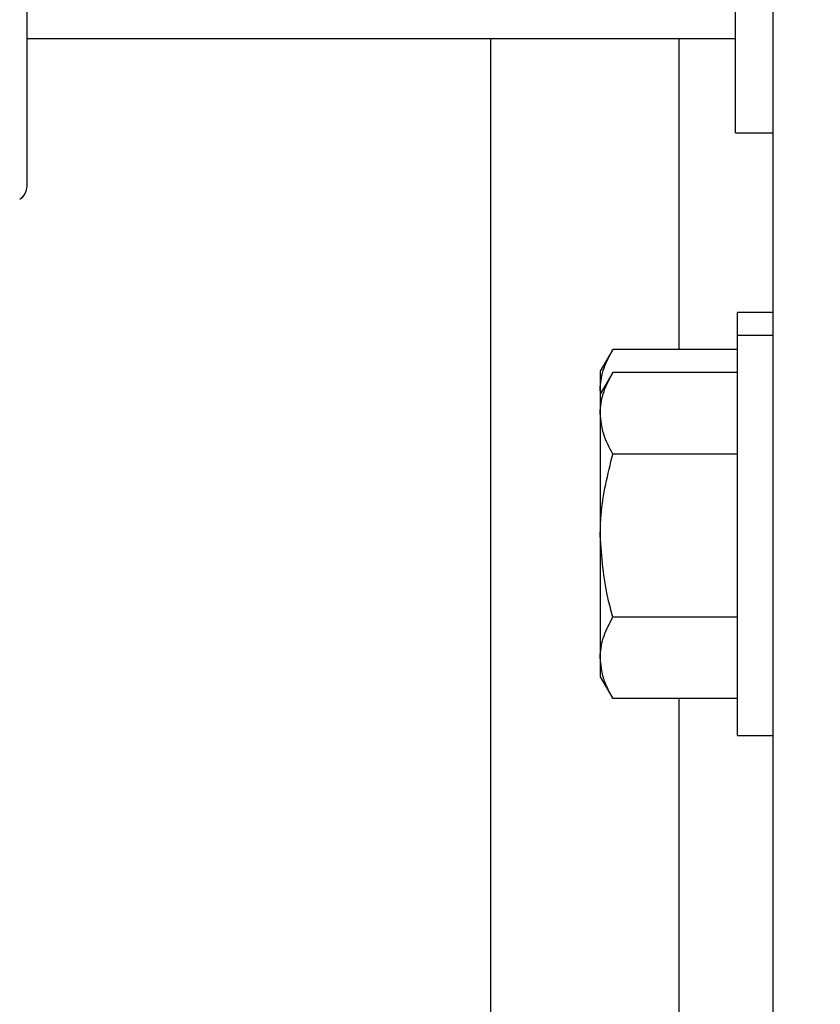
# Model space of a CAD drawing. Header units: inches. Extents: x 218.9 to 312.4, y 214.8 to 247.8.
# Tile 300 of 319: x 275.357 to 275.49, y 244.273 to 244.436. Entities that reach past the tile are written whole.
import ezdxf

# ---------------------------------------------------------------- set-up
doc = ezdxf.new("R2010")
doc.units = ezdxf.units.IN
doc.header["$LTSCALE"] = 0.25
doc.header["$MEASUREMENT"] = 0
doc.layers.add('ANNOTATIONS', color=1, linetype='Continuous')
doc.layers.add('MOTOR LH', color=7, linetype='Continuous')
doc.styles.add('ARIAL', font='arial.ttf', dxfattribs={"height": 0.09375})
doc.dimstyles.new('STANDARD$0', dxfattribs={"dimtxt": 0.09375, "dimasz": 0.09375, "dimexe": 0.03125, "dimexo": 0.046875, "dimgap": 0.09, "dimtad": 0, "dimtih": 1, "dimtoh": 1, "dimdec": 4, "dimzin": 0, "dimdsep": 46, "dimtxsty": 'ARIAL', "dimcen": 0.09, "dimadec": 0, "dimazin": 0, "dimtfac": 1, "dimtdec": 4, "dimtofl": 0, "dimtmove": 0, "dimatfit": 1, "dimfxl": 1, "dimtolj": 1, "dimtzin": 0, "dimarcsym": 0})

# ---------------------------------------------------------------- blocks, each defined once
blk = doc.blocks.new('*D90')
at = {"layer": 'ANNOTATIONS', "color": 0, "lineweight": -2, "transparency": 16777216}
for p, q in [((274.6393342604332, 245.2463276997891), (274.6393342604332, 245.5328515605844)), ((276.0917321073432, 243.2610440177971), (276.0917321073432, 245.5328515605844)), ((274.7330842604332, 245.5016015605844), (275.1844370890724, 245.5016015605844)), ((275.9979821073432, 245.5016015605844), (275.5466292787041, 245.5016015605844))]:
    blk.add_line(p, q, dxfattribs=at)
at = {"layer": 'ANNOTATIONS', "color": 0, "transparency": 16777216}
for points in [[(274.7330842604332, 245.5172265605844), (274.7330842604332, 245.4859765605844), (274.6393342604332, 245.5016015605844)], [(275.9979821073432, 245.5172265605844), (275.9979821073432, 245.4859765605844), (276.0917321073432, 245.5016015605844)]]:
    blk.add_solid(points, dxfattribs=at)
at = {"layer": 'defpoints', "color": 0, "transparency": 16777216}
for p in [(274.6393342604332, 245.5016015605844), (274.6393342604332, 245.1994526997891), (276.0917321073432, 243.2141690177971)]:
    blk.add_point(p, dxfattribs=at)
at = {"layer": 'ANNOTATIONS', "color": 0, "transparency": 16777216, "insert": (275.3655331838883, 245.5016015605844), "char_height": 0.09375, "attachment_point": 5, "style": 'ARIAL'}
blk.add_mtext('\\A1;25"', dxfattribs=at)
blk = doc.blocks.new('*D92')
at = {"layer": 'ANNOTATIONS', "color": 0, "lineweight": -2, "transparency": 16777216}
for p, q in [((274.7479817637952, 244.5695748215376), (274.7479817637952, 245.2307026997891)), ((276.0917321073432, 243.2610440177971), (276.0917321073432, 245.2307026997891)), ((274.8417317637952, 245.1994526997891), (275.1295350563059, 245.1994526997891)), ((275.9979821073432, 245.1994526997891), (275.7101788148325, 245.1994526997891))]:
    blk.add_line(p, q, dxfattribs=at)
at = {"layer": 'ANNOTATIONS', "color": 0, "transparency": 16777216}
for points in [[(274.8417317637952, 245.2150776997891), (274.8417317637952, 245.1838276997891), (274.7479817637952, 245.1994526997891)], [(275.9979821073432, 245.2150776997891), (275.9979821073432, 245.1838276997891), (276.0917321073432, 245.1994526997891)]]:
    blk.add_solid(points, dxfattribs=at)
at = {"layer": 'defpoints', "color": 0, "transparency": 16777216}
for p in [(274.7479817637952, 245.1994526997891), (274.7479817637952, 244.5226998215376), (276.0917321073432, 243.2141690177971)]:
    blk.add_point(p, dxfattribs=at)
at = {"layer": 'ANNOTATIONS', "color": 0, "transparency": 16777216, "insert": (275.4198569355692, 245.1994526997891), "char_height": 0.09375, "attachment_point": 5, "style": 'ARIAL'}
blk.add_mtext('\\A1;21 1/2"', dxfattribs=at)

msp = doc.modelspace()

# ---------------------------------------------------------------- linework, layer by layer
at = {"layer": 'MOTOR LH'}
for p, q in [((275.4823567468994, 244.0266694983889), (275.4823567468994, 244.9329182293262)), ((275.4761064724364, 244.4172934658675), (275.4761064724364, 244.5422942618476)), ((275.3585879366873, 244.4329807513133), (275.4761064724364, 244.4329807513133)), ((275.4354826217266, 244.4329807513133), (275.4354826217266, 244.1047938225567)), ((275.4667316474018, 244.4329807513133), (275.4667316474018, 244.3813687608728)), ((275.4761064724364, 244.4172934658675), (275.4823567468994, 244.4172934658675)), ((275.4823567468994, 244.3874934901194), (275.4764197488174, 244.3874934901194)), ((275.4764197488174, 244.3172867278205), (275.4764197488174, 244.3874934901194)), ((275.4823567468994, 244.383661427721), (275.4764197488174, 244.383661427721)), ((275.4557634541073, 244.3813687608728), (275.4536690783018, 244.3777432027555)), ((275.4764197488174, 244.3813687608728), (275.4557634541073, 244.3813687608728)), ((275.4536690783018, 244.3777432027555), (275.4536690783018, 244.3270370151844)), ((275.4557634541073, 244.377539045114), (275.4536690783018, 244.3739111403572)), ((275.4764197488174, 244.377539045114), (275.4557634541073, 244.377539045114)), ((275.4537594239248, 244.374066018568), (275.4536690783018, 244.3746033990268)), ((275.4764197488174, 244.3640059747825), (275.4557634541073, 244.3640059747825)), ((275.4764197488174, 244.3369421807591), (275.4557634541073, 244.3369421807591)), ((275.4536690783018, 244.3270370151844), (275.4557634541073, 244.3234114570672)), ((275.4764197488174, 244.3234114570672), (275.4557634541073, 244.3234114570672)), ((275.4667316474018, 244.3234114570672), (275.4667316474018, 244.1453883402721)), ((275.4764197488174, 244.3172867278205), (275.4823567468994, 244.3172867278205))]:
    msp.add_line(p, q, dxfattribs=at)
msp.add_arc((275.3561267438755, 244.408435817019), 0.002460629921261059, 300.5642589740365, 0, dxfattribs=at)
for points, knots in [([(275.3585879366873, 244.4084349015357), (275.3585879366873, 244.4085376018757), (275.3585879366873, 244.4087461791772), (275.3585879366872, 244.4104585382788), (275.3585879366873, 244.4130520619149), (275.3585879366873, 244.4163237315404), (275.3585879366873, 244.419992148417), (275.3585879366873, 244.4243073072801), (275.3585879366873, 244.4308865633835), (275.3585879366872, 244.4385211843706), (275.3585879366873, 244.4469126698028), (275.3585879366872, 244.4554913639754), (275.3585879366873, 244.4664769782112), (275.3585879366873, 244.4783479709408), (275.3585879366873, 244.4885861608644), (275.3585879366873, 244.4974176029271), (275.3585879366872, 244.5054937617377), (275.3585879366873, 244.512674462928), (275.3585879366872, 244.5189528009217), (275.3585879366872, 244.5248682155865), (275.3585879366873, 244.5321588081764), (275.3585879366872, 244.5383611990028), (275.3585879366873, 244.5432662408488), (275.3585879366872, 244.5471551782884), (275.3585879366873, 244.5504463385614), (275.3585879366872, 244.5509219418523), (275.3585879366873, 244.5511528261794)], [0, 0, 0, 0, 0.03883291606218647, 0.07886697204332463, 0.1200171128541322, 0.1522001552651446, 0.1843738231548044, 0.2172354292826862, 0.2500948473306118, 0.3157276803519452, 0.3479058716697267, 0.3800819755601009, 0.4417862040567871, 0.5000002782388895, 0.5388381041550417, 0.5788618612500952, 0.6200185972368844, 0.6521968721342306, 0.6843724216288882, 0.7172413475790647, 0.7500933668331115, 0.8157261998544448, 0.8479043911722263, 0.8800826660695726, 0.9417854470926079, 1, 1, 1, 1]), ([(275.4536690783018, 244.3746033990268), (275.4536716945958, 244.3747637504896), (275.453691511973, 244.3759783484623), (275.4541487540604, 244.3782675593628), (275.4552219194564, 244.3803286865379), (275.4557634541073, 244.3813687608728)], [0, 0, 0, 0, 0.07006884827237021, 0.5307434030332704, 1, 1, 1, 1]), ([(275.4536690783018, 244.3707713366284), (275.453671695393, 244.3709316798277), (275.4536915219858, 244.3721464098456), (275.4541486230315, 244.3744383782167), (275.4552219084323, 244.376499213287), (275.4557634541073, 244.377539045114)], [0, 0, 0, 0, 0.07006288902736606, 0.5307833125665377, 0.9999999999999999, 0.9999999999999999, 0.9999999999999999, 0.9999999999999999]), ([(275.4557634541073, 244.3640059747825), (275.4551781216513, 244.3651053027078), (275.4539967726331, 244.3673240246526), (275.453778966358, 244.3696153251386), (275.4536690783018, 244.3707713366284)], [0, 0, 0, 0, 0.4954780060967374, 1, 1, 1, 1]), ([(275.4536690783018, 244.3504752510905), (275.4536951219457, 244.3516032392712), (275.4538008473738, 244.3561823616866), (275.4549199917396, 244.3606436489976), (275.4557634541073, 244.3640059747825)], [0, 0, 0, 0, 0.2463328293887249, 1, 1, 1, 1]), ([(275.4557634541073, 244.3369421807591), (275.4554808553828, 244.3379536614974), (275.4542491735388, 244.3423621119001), (275.4539215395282, 244.346944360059), (275.4536690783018, 244.3504752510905)], [0, 0, 0, 0, 0.2294413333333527, 1, 1, 1, 1]), ([(275.4536690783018, 244.3301768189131), (275.4536716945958, 244.3303371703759), (275.453691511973, 244.3315517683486), (275.4541487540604, 244.3338409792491), (275.4552219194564, 244.3359021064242), (275.4557634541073, 244.3369421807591)], [0, 0, 0, 0, 0.07006884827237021, 0.5307434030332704, 1, 1, 1, 1]), ([(275.4557634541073, 244.3234114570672), (275.4551781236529, 244.3245107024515), (275.453996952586, 244.3267289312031), (275.4537790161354, 244.3290207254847), (275.4536690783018, 244.3301768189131)], [0, 0, 0, 0, 0.4955509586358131, 1, 1, 1, 1])]:
    msp.add_open_spline(points, degree=3, knots=knots, dxfattribs=at)

# ---------------------------------------------------------------- dimensions: what is measured, and where the dimension line sits
at = {"layer": 'ANNOTATIONS'}
dim = msp.add_linear_dim(base=(274.6393342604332, 245.5016015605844), p1=(276.0917321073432, 243.2141690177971), p2=(274.6393342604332, 245.1994526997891), text='25"', dimstyle='STANDARD$0', dxfattribs=at)
dim.commit()
dim.dimension.update_dxf_attribs({"geometry": '*D90', "text_midpoint": (275.3655331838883, 245.5016015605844), "dimtype": 160})
dim = msp.add_linear_dim(base=(274.7479817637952, 245.1994526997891), p1=(276.0917321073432, 243.2141690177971), p2=(274.7479817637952, 244.5226998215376), text='21 1/2"', dimstyle='STANDARD$0', dxfattribs=at)
dim.commit()
dim.dimension.update_dxf_attribs({"geometry": '*D92', "text_midpoint": (275.4198569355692, 245.1994526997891)})

doc.saveas('drawing.dxf')
